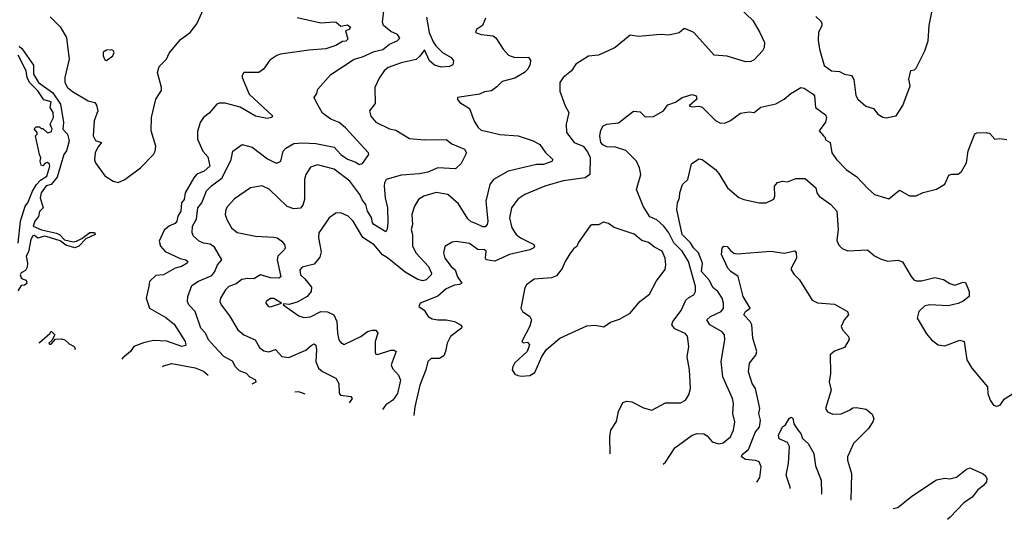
# Model space of a CAD drawing. Extents: x 1552033 to 1694788, y 811965 to 917215.
# Tile 456 of 632: x 1681256 to 1687141, y 825402 to 828391. Entities that reach past the tile are written whole.
import ezdxf

# ---------------------------------------------------------------- set-up
doc = ezdxf.new("R2010")
doc.units = 0

msp = doc.modelspace()

# ---------------------------------------------------------------- linework, layer by layer
at = {"layer": '0CON20XD'}
for points in [[(1686435, 827804.2), (1686493.6, 827816.4), (1686535, 827876.7), (1686578.8, 827995), (1686570, 828035), (1686583, 828087), (1686605, 828090), (1686615, 828100), (1686666.2, 828205), (1686685.8, 828265), (1686690.8, 828355), (1686732.9, 828565), (1686755, 828610), (1686783.3, 828635), (1686805, 828692.5), (1686825, 828706.7), (1686855, 828716.7), (1686965, 828740), (1687018.3, 828761.7), (1687033.6, 828776.4), (1687050, 828825), (1687075, 828860), (1687095, 828868.8), (1687155, 828877.5)], [(1681437.6, 828407.6), (1681497.6, 828347.6), (1681535.8, 828285), (1681544.1, 828215.9), (1681551.9, 828155), (1681525.9, 828045), (1681525.3, 828015), (1681542.1, 827985), (1681571, 827961), (1681665, 827905.8), (1681704.3, 827894.3), (1681715, 827880), (1681722.3, 827845), (1681701.6, 827785), (1681694.2, 827695), (1681708.6, 827668.6), (1681744.2, 827655), (1681722.2, 827627.8), (1681706.2, 827595), (1681702.6, 827552.6), (1681708.9, 827535), (1681765.7, 827455.7), (1681815, 827423.8), (1681845, 827417.5), (1681885, 827434.4), (1681978.1, 827505), (1682056.5, 827585), (1682066.4, 827605), (1682070, 827635), (1682041.6, 827725), (1682043, 827805), (1682069.4, 827915), (1682095, 827954.2), (1682103.1, 827966.9), (1682103.5, 827985), (1682080.6, 828075), (1682090.3, 828109.7), (1682132.9, 828155), (1682150.2, 828189.8), (1682217.1, 828272.9), (1682275, 828314.2), (1682315.3, 828365), (1682364.3, 828475.7)], [(1682644.7, 826212.8), (1682654.2, 826215.8), (1682670, 826225), (1682668, 826235), (1682629.2, 826255), (1682610.8, 826275), (1682569.1, 826289.1), (1682545, 826313.3), (1682527.4, 826347.4), (1682476.4, 826375), (1682419.6, 826435), (1682385, 826475.6), (1682366.4, 826515), (1682337.9, 826545), (1682305.4, 826645), (1682267.8, 826685), (1682258.9, 826705), (1682261.9, 826735), (1682285, 826801.4), (1682325, 826827.1), (1682405, 826861.2), (1682421.9, 826885), (1682437.6, 826925), (1682464.8, 826955), (1682420.6, 827030.6), (1682395, 827047.9), (1682355, 827053.7), (1682328.6, 827065), (1682295.7, 827095), (1682287.8, 827115), (1682289.5, 827155), (1682312.6, 827197.4), (1682320.9, 827265), (1682345.3, 827295), (1682372.2, 827367.8), (1682402.3, 827397.7), (1682465.2, 827444.8), (1682519.5, 827555), (1682529.2, 827605), (1682585, 827644.3), (1682645, 827628.9), (1682737.4, 827557.4), (1682785.7, 827534.3), (1682796.5, 827533.5), (1682816.7, 827545), (1682830.9, 827605), (1682847.3, 827622.7), (1682895, 827650.8), (1682946.2, 827653.8), (1683025, 827650), (1683135, 827627.6), (1683175, 827584.7), (1683215, 827556.8), (1683265, 827539.1), (1683285, 827524.5), (1683305, 827530), (1683343.3, 827585), (1683340, 827595), (1683204.1, 827744.1), (1683165.8, 827775.8), (1683115, 827794.6), (1683065, 827830.8), (1683030.8, 827895), (1683016.7, 827925), (1683031.7, 827948.3), (1683038, 827975), (1683115, 828063.1), (1683255.3, 828154.7), (1683305, 828168.5), (1683375, 828200.9), (1683427.2, 828212.8), (1683466.7, 828245), (1683511.4, 828265), (1683528.9, 828281.1), (1683515, 828301.9), (1683475, 828320), (1683429.6, 828355), (1683425.3, 828375.3), (1683436.1, 828475)], [(1685559.8, 828459.8), (1685636.9, 828385), (1685680, 828315), (1685707.5, 828255), (1685706.2, 828225), (1685696.4, 828205), (1685645, 828151.2), (1685625, 828140.9), (1685595, 828137.8), (1685485, 828172.5), (1685407.7, 828177.7), (1685285.6, 828315), (1685235, 828336.9), (1685225, 828335.8), (1685197.9, 828312.1), (1685135, 828298.7), (1685085, 828302.9), (1684955, 828290), (1684905, 828297.5), (1684815.7, 828225), (1684772.5, 828205), (1684715, 828177.5), (1684655, 828172), (1684580, 828125), (1684553.8, 828085), (1684504.6, 828045.4), (1684484.4, 828015), (1684485, 827962.5), (1684516, 827875), (1684538.8, 827835), (1684521.4, 827765), (1684524.3, 827715), (1684570.8, 827655), (1684623.2, 827633.2), (1684650.6, 827600.6), (1684665.4, 827565.4), (1684664.6, 827465), (1684635, 827444.1), (1684504.3, 827425.7), (1684393.8, 827395), (1684275, 827344.5), (1684232.6, 827317.4), (1684194.7, 827265.3), (1684183.3, 827205), (1684196.8, 827145), (1684223.2, 827105), (1684248.5, 827085), (1684328.8, 827045), (1684333.8, 827035), (1684328.8, 827025), (1684305, 827013.1), (1684183.4, 826986.6), (1684095, 826945.8), (1684045, 826953.2), (1684040.5, 826965), (1684045, 827005.7), (1684035, 827013.5), (1683995, 827015.9), (1683945, 827051.1), (1683865, 827064.4), (1683841.1, 827058.9), (1683797, 827033), (1683789.5, 826995), (1683796.9, 826965), (1683834, 826915), (1683859.1, 826895), (1683873, 826853), (1683898.1, 826815), (1683885, 826805.6), (1683855, 826802.5), (1683805, 826780.6), (1683755, 826737.5), (1683650, 826695), (1683642.5, 826675), (1683672.5, 826652.5), (1683696.7, 826615), (1683720.9, 826600.9), (1683754.5, 826594.5), (1683805.5, 826595.5), (1683855, 826584.4), (1683891.2, 826565), (1683898, 826555), (1683896, 826545), (1683830, 826495), (1683811.1, 826455), (1683801.9, 826405), (1683790.2, 826379.8), (1683765.5, 826364.5), (1683715, 826362.9), (1683694.4, 826345), (1683683.6, 826295), (1683646.8, 826205), (1683617.8, 826075), (1683611.8, 826022.6)], [(1683687.9, 828405), (1683703.8, 828313.8), (1683727.3, 828257.3), (1683742.9, 828235), (1683783.6, 828193.6), (1683834.3, 828165), (1683848, 828145), (1683845, 828121.2), (1683825, 828111.1), (1683775, 828107.1), (1683735, 828118.9), (1683704.7, 828145), (1683675, 828211.2), (1683647.4, 828172.6), (1683625, 828152.7), (1683535, 828133.4), (1683457.5, 828105), (1683434.3, 828085), (1683405, 828041.2), (1683378.1, 827985), (1683380.5, 827889.5), (1683347.1, 827845), (1683355, 827813.8), (1683385, 827777.1), (1683467.2, 827737.2), (1683505, 827728.8), (1683585, 827680.9), (1683675, 827672.7), (1683805, 827674.3), (1683838.4, 827648.4), (1683915, 827615.6), (1683926.9, 827595), (1683895, 827531.2), (1683861.4, 827498.6), (1683755, 827504), (1683695, 827478.4), (1683645, 827468.6), (1683535, 827460.8), (1683446, 827434), (1683436.2, 827415), (1683434.7, 827395), (1683440.3, 827325), (1683454, 827265), (1683455.4, 827175), (1683453, 827137), (1683445, 827122.5), (1683372.9, 827165), (1683364.7, 827174.7), (1683358.1, 827208.1), (1683335.3, 827245), (1683324.7, 827285), (1683302.3, 827312.3), (1683289.7, 827345), (1683230, 827425), (1683135, 827497.3), (1683035, 827522.7), (1682995, 827508.1), (1682966.4, 827465), (1682959.1, 827435), (1682958.2, 827315), (1682949.2, 827280.8), (1682935, 827263.8), (1682895, 827258.9), (1682855, 827273.8), (1682747.3, 827377.3), (1682705, 827396.7), (1682635, 827385.7), (1682540.6, 827319.4), (1682497.2, 827272.8), (1682488.1, 827255), (1682484.4, 827225), (1682493.1, 827195), (1682521.4, 827145), (1682556.7, 827116.7), (1682665, 827096), (1682775, 827090.3), (1682795, 827084.7), (1682822.5, 827065), (1682838.1, 827045), (1682842.2, 827025), (1682838.9, 827015), (1682798.9, 826975), (1682794.7, 826955), (1682817, 826853), (1682805.5, 826844.5), (1682755, 826846.7), (1682695.8, 826864.2), (1682655, 826839.5), (1682618.2, 826841.8), (1682584.1, 826835.9), (1682549.3, 826810.7), (1682505, 826793.6), (1682485.7, 826774.3), (1682455.5, 826725), (1682452.5, 826705), (1682459.2, 826685), (1682509.5, 826619.5), (1682560.6, 826535), (1682595.3, 826505.3), (1682664.3, 826475), (1682688.6, 826428.6), (1682715, 826408.9), (1682745, 826404.5), (1682785, 826416.9), (1682822.9, 826375), (1682865, 826370), (1682967, 826413), (1682998.9, 826441.1), (1683015, 826452.5), (1683025, 826443.3), (1683030.7, 826415), (1683026.8, 826345), (1683041.2, 826305), (1683065, 826285.4), (1683145.5, 826245.5), (1683164.3, 826215), (1683165.6, 826155.6), (1683174.2, 826145), (1683235.6, 826135.6), (1683243.8, 826125), (1683224.8, 826098.7)], [(1682915, 828402.9), (1683055, 828371.4), (1683135, 828378), (1683147.1, 828375), (1683175, 828351.2), (1683215, 828359.6), (1683232.5, 828345), (1683225, 828331.2), (1683202.5, 828325), (1683216.4, 828273.6), (1683205, 828262.5), (1683185, 828261.2), (1683145, 828236.7), (1683085, 828215.6), (1682985, 828209.1), (1682814.6, 828185.4), (1682792.6, 828177.4), (1682751.8, 828148.2), (1682712.5, 828095), (1682686.2, 828075), (1682595, 828073.8), (1682585, 828057.5), (1682585.6, 828045), (1682627.5, 827945), (1682767.5, 827815), (1682762.5, 827805), (1682735, 827799.2), (1682665, 827813.5), (1682573.1, 827866.9)], [(1684040.7, 828399.3), (1684022.5, 828355), (1683987, 828333), (1683980, 828315), (1684015, 828302.9), (1684086.7, 828295), (1684102.4, 828282.4), (1684145, 828214.2), (1684178, 828178), (1684214.4, 828164.4), (1684297, 828167), (1684308.1, 828148.1), (1684306.9, 828125), (1684293.1, 828095), (1684272.5, 828075), (1684215, 828040), (1684140, 828020), (1684108.3, 827988.3), (1684076.7, 827965), (1684035, 827959.1), (1684005, 827944.4), (1683872.5, 827925), (1683873.3, 827913.3), (1683887.5, 827895), (1683945, 827860), (1683973.2, 827783.2), (1683995.8, 827745), (1684015, 827730.6), (1684059.4, 827719.4), (1684125, 827704.6), (1684235, 827696.8), (1684325.3, 827665.3), (1684364, 827644), (1684397.6, 827597.6), (1684442.5, 827555), (1684436.9, 827543.1), (1684386.7, 827525), (1684345, 827524.4), (1684175, 827485.4), (1684087.1, 827435), (1684065.4, 827404.6), (1684042, 827305), (1684054.5, 827185), (1684050.9, 827165), (1684038.2, 827151.8), (1684025, 827150.9), (1683981.6, 827171.6), (1683955, 827181.6), (1683935, 827198.5), (1683878.9, 827288.9), (1683815, 827344.5), (1683745, 827357.3), (1683671.2, 827335), (1683640, 827315), (1683615.5, 827274.5), (1683600, 827225), (1683604.5, 827165), (1683595.4, 827135), (1683604, 827105), (1683604.2, 827035), (1683624.8, 826994.8), (1683699.6, 826915), (1683717.5, 826875), (1683715.6, 826865), (1683685, 826834.7), (1683665, 826828.7), (1683635, 826836.9), (1683560, 826880), (1683455, 826966.8), (1683424.1, 826984.1), (1683375, 827044.7), (1683307.5, 827087.5), (1683248.1, 827185), (1683220, 827215), (1683175.6, 827235.6), (1683145, 827232.9), (1683105.8, 827205), (1683044.3, 827115), (1683040.9, 827085), (1683058, 827002), (1683049.5, 826970.5), (1683015, 826928.9), (1682945, 826910.6), (1682930, 826895), (1682933.5, 826865), (1682961.2, 826841.2), (1683000.9, 826790.9), (1682998.2, 826765), (1682975, 826734.6), (1682915, 826700), (1682865, 826687.5), (1682835, 826690), (1682830, 826685), (1682925, 826620), (1682955, 826608.6), (1682995, 826612.5), (1683055, 826644.7), (1683095, 826642.7), (1683133.3, 826625), (1683151.6, 826585), (1683155.5, 826515.5), (1683164.3, 826475), (1683175, 826458.8), (1683195, 826447.5), (1683295, 826495.4), (1683335.2, 826524.8), (1683365, 826534.1), (1683385, 826532.7), (1683397.5, 826515), (1683381.5, 826465), (1683381.3, 826401.3), (1683385, 826388.8), (1683395, 826387.1), (1683475, 826412.9), (1683495, 826414.3), (1683506.4, 826406.4), (1683476.5, 826325), (1683484.6, 826304.6), (1683520, 826265), (1683532.2, 826235), (1683513.6, 826155), (1683486.7, 826115), (1683445, 826085.8), (1683424.8, 826059.4)], [(1686015, 828410), (1686043, 828383), (1686049.3, 828369.3), (1686050, 828355), (1686030.8, 828315), (1686028.3, 828268.3), (1686035.6, 828215), (1686065, 828116.7), (1686107.5, 828085), (1686155, 828081.2), (1686185, 828063.8), (1686227.3, 828057.3), (1686242.3, 828032.3), (1686252.9, 827937.1), (1686264.5, 827915), (1686313.5, 827873.5), (1686359.5, 827859.5), (1686385, 827824.5), (1686415, 827808), (1686435, 827804.2)], [(1681252.9, 828232.9), (1681268.1, 828218.1), (1681337.8, 828117.8), (1681338.5, 828065), (1681368.2, 828015), (1681455, 827952.5), (1681500, 827885), (1681518.2, 827775), (1681513.5, 827735), (1681540.9, 827705), (1681551.3, 827665), (1681534.8, 827605.2), (1681519.2, 827585), (1681480.6, 827449.4), (1681444.7, 827405.3), (1681413.8, 827396.2), (1681385, 827354), (1681379.2, 827325), (1681396.2, 827265), (1681375, 827242.5), (1681367.7, 827212.3), (1681345.6, 827185), (1681336, 827155), (1681386.7, 827133.3), (1681475, 827114.5), (1681495, 827104.5), (1681523.5, 827073.5), (1681575, 827061.9), (1681595, 827065.3), (1681627.5, 827082.5), (1681675, 827116.8), (1681698.1, 827118.1), (1681705.5, 827115), (1681706.4, 827105), (1681650.6, 827079.4), (1681610, 827035), (1681585, 827026.6), (1681531.5, 827041.5), (1681497.6, 827067.6), (1681415, 827092.9), (1681405, 827095.4), (1681365, 827084.4), (1681345, 827099.1), (1681335, 827097.3), (1681321.8, 827075), (1681308.2, 827001.8), (1681293.8, 826975), (1681303.6, 826935), (1681300.4, 826909.6), (1681290.2, 826889.8), (1681265, 826875.7), (1681258.6, 826865), (1681265, 826846.2), (1681277.5, 826837.5), (1681295, 826833.3), (1681297.7, 826812.3), (1681285, 826802.5), (1681265, 826800), (1681245, 826768)], [(1681775, 828147.5), (1681812, 828175), (1681820, 828195), (1681815, 828206.7), (1681805, 828211.2), (1681775, 828208.8), (1681755, 828196.7), (1681754.5, 828174.5), (1681765, 828150), (1681775, 828147.5)], [(1681246.5, 827053.5), (1681260, 827185), (1681289.2, 827275), (1681305.4, 827295), (1681332.9, 827365), (1681355.8, 827405), (1681379.7, 827430.3), (1681417.9, 827455), (1681436.7, 827515), (1681435, 827526.7), (1681423, 827537), (1681407.7, 827532.3), (1681395, 827516.7), (1681385, 827520), (1681378.8, 827545), (1681383.3, 827565), (1681374, 827585), (1681350, 827695), (1681360, 827705), (1681360, 827715), (1681343, 827737), (1681355, 827750), (1681375, 827750), (1681385, 827740), (1681395, 827740), (1681423, 827713), (1681445, 827720), (1681450, 827735), (1681438.9, 827765), (1681457.3, 827805), (1681455.5, 827834.5), (1681438.1, 827865), (1681445, 827900), (1681400.3, 827910.3), (1681363.6, 827965), (1681314.4, 828014.4), (1681301.5, 828045), (1681295.6, 828085.6), (1681247.5, 828177.5)], [(1684785.2, 825793.1), (1684782.5, 825895), (1684788.8, 825935), (1684823.9, 825986.1), (1684834.2, 826045.8), (1684860, 826100), (1684885, 826108.8), (1684915, 826103.8), (1684985, 826068), (1685035, 826053.8), (1685115, 826098.6), (1685205, 826098.1), (1685235.7, 826115), (1685255, 826146.7), (1685264.3, 826185), (1685260, 826295), (1685244.5, 826374.5), (1685254.4, 826435), (1685246.4, 826496.4), (1685232.9, 826512.9), (1685171.4, 826541.4), (1685154.6, 826565), (1685158.8, 826585), (1685209.7, 826650.3), (1685237.8, 826712.2), (1685255, 826729.1), (1685285.7, 826745), (1685296, 826764), (1685294.6, 826795), (1685253.6, 826945), (1685215, 827006.4), (1685165.3, 827055.3), (1685135.9, 827115), (1685105, 827154.7), (1685063.1, 827193.1), (1685021.7, 827211.7), (1684983.3, 827275), (1684941.8, 827375), (1684968.6, 827465), (1684960.6, 827505), (1684942.5, 827545), (1684878.3, 827608.3), (1684817.7, 827627.7), (1684765, 827629.2), (1684741.1, 827641.1), (1684728.8, 827655), (1684723.3, 827695), (1684729.5, 827730.5), (1684743.3, 827755), (1684766.2, 827766.2), (1684835, 827773.8), (1684925, 827843.3), (1684965, 827838.8), (1684995, 827808.8), (1685045, 827810.8), (1685103.9, 827846.1), (1685129.3, 827880.7), (1685175, 827898), (1685215, 827925.8), (1685275, 827942.5), (1685300, 827935), (1685304, 827915), (1685257.5, 827875), (1685275, 827869.4), (1685315, 827872.7), (1685335, 827868.1), (1685415, 827788), (1685445, 827772.5), (1685475, 827774.2), (1685505, 827788), (1685565, 827832), (1685615, 827838.6), (1685645, 827835.8), (1685685, 827867.8), (1685775, 827886.9), (1685825.4, 827914.6), (1685865, 827949.4), (1685925, 827985.8), (1685945, 827981.2), (1685998.8, 827945), (1686006.7, 827935), (1686013.3, 827865), (1686071.4, 827821.4), (1686077.5, 827805), (1686073, 827777), (1686033.8, 827725), (1686060, 827695), (1686070, 827685), (1686071.7, 827671.7), (1686100, 827655), (1686110, 827595), (1686138.6, 827555), (1686195, 827494.2), (1686260.2, 827450.2), (1686325, 827380), (1686365.6, 827345.6), (1686450.7, 827319.3), (1686515, 827370), (1686575, 827336), (1686615, 827336), (1686655, 827356.2), (1686735, 827376.2), (1686785, 827406.7), (1686809.5, 827460.5), (1686825, 827467.5), (1686865, 827466), (1686885, 827482), (1686914.4, 827535), (1686924.6, 827605.4), (1686965, 827707.5), (1686976.7, 827713.3), (1687035, 827716.7), (1687055, 827710), (1687085, 827676.7), (1687115, 827680), (1687155, 827673.3)], [(1682573.1, 827866.9), (1682485, 827891.5), (1682447.9, 827892.1), (1682433.8, 827885), (1682388.2, 827831.8), (1682355, 827806.4), (1682334, 827775), (1682318.1, 827721.9), (1682318.4, 827675), (1682349.6, 827605), (1682380, 827570), (1682392.3, 827515), (1682358.9, 827485), (1682315, 827465.9), (1682297.3, 827445), (1682244.1, 827355), (1682238, 827315), (1682223, 827295), (1682218.1, 827245), (1682200.5, 827215), (1682194.7, 827185), (1682185, 827171.8), (1682151.8, 827158.2), (1682118.9, 827131.1), (1682089.6, 827065), (1682098.5, 827035), (1682125, 827004), (1682215, 826962.2), (1682248.8, 826955), (1682261.2, 826945), (1682256.2, 826935), (1682223.1, 826915), (1682185.4, 826904.6), (1682115.9, 826864.1), (1682070.3, 826859.7), (1682032, 826825), (1682027.5, 826795), (1682012.7, 826725), (1682031.8, 826665), (1682129.2, 826609.2), (1682178.8, 826568.8), (1682245.3, 826465), (1682248.7, 826441.3), (1682225, 826435.3), (1682135, 826467.2), (1682055, 826470.9), (1681995, 826458.4), (1681937.5, 826435), (1681917.5, 826405), (1681871.5, 826368.5), (1681867.3, 826360.7)], [(1685101.4, 825732.4), (1685115.5, 825744.5), (1685171.1, 825828.9), (1685276, 825905), (1685305, 825915.7), (1685345, 825913.8), (1685365, 825901.2), (1685395, 825866.2), (1685435, 825854), (1685461.2, 825858.8), (1685504.6, 825895.4), (1685522.9, 825935), (1685530.6, 825985), (1685517.8, 826035), (1685521.9, 826095), (1685516.9, 826125), (1685458.5, 826255), (1685449.1, 826345), (1685470, 826475), (1685468.6, 826505), (1685454, 826524), (1685380.6, 826565), (1685362.9, 826595), (1685384.2, 826615), (1685448, 826645), (1685462.8, 826665), (1685463.5, 826695), (1685454.3, 826724.3), (1685429.3, 826765), (1685398.5, 826788.5), (1685379.8, 826829.8), (1685331.4, 826885), (1685336.2, 826935), (1685314, 826995), (1685283.8, 827025), (1685265.9, 827055.9), (1685214.7, 827105), (1685184.2, 827255), (1685187.1, 827295), (1685199.2, 827325), (1685202, 827355), (1685217.5, 827405), (1685250, 827435), (1685271.7, 827528.3), (1685315, 827557.5), (1685335, 827554), (1685414.3, 827495), (1685435, 827470.8), (1685485.7, 827385), (1685555, 827326.9), (1685585, 827314.2), (1685675, 827294.3), (1685717.5, 827295), (1685763.2, 827316.8), (1685769.5, 827335), (1685767.4, 827395), (1685785, 827417.3), (1685815, 827425.5), (1685845, 827420), (1685895, 827441.4), (1685951.6, 827441.6), (1686013.5, 827385), (1686019.4, 827355), (1686034.5, 827334.5), (1686105, 827285.6), (1686139.4, 827245), (1686147.1, 827135), (1686140.3, 827070.3), (1686150.9, 827040.9), (1686171.7, 827021.7), (1686205, 827008), (1686323.2, 827013.2), (1686365, 826977.1), (1686405, 826958), (1686445, 826946.2), (1686505, 826951.2), (1686532.3, 826942.3), (1686584.2, 826854.2), (1686600, 826835), (1686615, 826828), (1686645, 826828.6), (1686725, 826848.6), (1686777.3, 826837.3), (1686815, 826812), (1686845, 826802), (1686895, 826820), (1686909.3, 826819.3), (1686930, 826765), (1686930, 826735), (1686895, 826706.2), (1686865, 826692), (1686805, 826678.9), (1686695, 826685.5), (1686665, 826678.6), (1686629.2, 826645), (1686620, 826605), (1686675, 826511.2), (1686705.8, 826475.8), (1686745, 826446.2), (1686785, 826438.8), (1686875, 826472.5), (1686900, 826465), (1686916, 826355), (1686946.2, 826305), (1687040, 826195), (1687043.3, 826155), (1687056.2, 826115), (1687076.2, 826083.8), (1687095, 826079.2), (1687116.2, 826085), (1687140.3, 826119.7), (1687195, 826156.2)], [(1684255, 826257.5), (1684305, 826262.5), (1684335, 826280), (1684376.2, 826375), (1684405, 826416.7), (1684484.3, 826485.7), (1684645, 826558.8), (1684695, 826563.3), (1684746.4, 826553.6), (1684788, 826582), (1684841.7, 826598.3), (1684905, 826634), (1684963.3, 826705), (1685020.5, 826749.5), (1685061.2, 826828.8), (1685114.1, 826895.9), (1685118.6, 826925), (1685114.3, 826965), (1685095, 827005.5), (1685050, 827030), (1685015, 827058.6), (1684975, 827069.2), (1684928, 827108), (1684808.3, 827148.3), (1684775, 827171.2), (1684745, 827178.8), (1684715, 827164.2), (1684675, 827163.3), (1684665, 827156.7), (1684593.8, 827055), (1684585, 827033.3), (1684568.3, 827021.7), (1684545, 826990), (1684515.8, 826945), (1684498.4, 826901.6), (1684465, 826858.6), (1684435, 826845.6), (1684331.3, 826838.7), (1684286, 826805), (1684275, 826787.5), (1684251.4, 826665), (1684262, 826645), (1684304.2, 826614.2), (1684315.8, 826595), (1684305, 826556.7), (1684257.5, 826465), (1684265, 826457.5), (1684291.7, 826461.7), (1684302.5, 826445), (1684290, 826405), (1684215, 826337.5), (1684202.5, 826315), (1684200, 826295), (1684215, 826270), (1684233, 826263), (1684255, 826257.5)], [(1685662.1, 825624.8), (1685678.7, 825651.3), (1685687.1, 825715), (1685675.8, 825745), (1685654.5, 825754.5), (1685595, 825759.4), (1685570, 825775), (1685575, 825788.8), (1685611.4, 825818.6), (1685653.4, 825925), (1685677.9, 825952.1), (1685684.2, 825995), (1685674.7, 826034.7), (1685680.5, 826065), (1685653.8, 826183.8), (1685633.6, 826215), (1685611.2, 826285), (1685617.3, 826335), (1685655.7, 826384.3), (1685661.6, 826405), (1685637.8, 826485), (1685631.1, 826565), (1685621.2, 826585), (1685584.5, 826625), (1685593.5, 826645), (1685622.5, 826665), (1685579.6, 826735), (1685550, 826855), (1685506.5, 826885), (1685488.5, 826905), (1685450, 826985), (1685455, 827023.3), (1685465, 827035.6), (1685485, 827034), (1685505, 827010), (1685524.6, 826994.6), (1685545, 826989.4), (1685745, 827006), (1685825, 826994.4), (1685888, 827008), (1685896.2, 826995), (1685898, 826965), (1685866.7, 826905), (1685867.5, 826895), (1685885.8, 826865.8), (1685915.8, 826835), (1685992.6, 826712.6), (1686025, 826696.9), (1686125, 826689.4), (1686204, 826645), (1686208.8, 826625), (1686183.3, 826595), (1686166.2, 826555), (1686173.8, 826535), (1686210, 826495), (1686213, 826477), (1686185, 826430), (1686125, 826408), (1686100.8, 826385), (1686101.4, 826275), (1686094.4, 826225), (1686106.9, 826175), (1686073.1, 826065), (1686084.7, 826044.7), (1686115, 826031.5), (1686165, 826032.5), (1686215, 826055.6), (1686235, 826068.1), (1686255, 826071.4), (1686315, 826060), (1686350.6, 826030.6), (1686360.6, 826005), (1686355.6, 825985), (1686328.8, 825945), (1686239.2, 825855), (1686203.1, 825775), (1686203.8, 825755), (1686227.3, 825675), (1686223.4, 825515.6)], [(1682755, 826673.3), (1682820, 826695), (1682775, 826723.3), (1682755, 826723.3), (1682730, 826705), (1682727.5, 826695), (1682742.5, 826675), (1682755, 826673.3)], [(1681370.1, 826459.4), (1681375, 826460), (1681436.4, 826513.6), (1681445, 826527.5), (1681466.7, 826505), (1681448.3, 826471.7), (1681430, 826455), (1681435, 826450), (1681445, 826450), (1681470.7, 826479.3), (1681505, 826481.2), (1681525, 826476), (1681551.4, 826451.4), (1681582.5, 826435), (1681586.7, 826423.3), (1681583.3, 826416.9)], [(1682109.2, 826315.9), (1682115, 826320.6), (1682165, 826334.5), (1682305, 826308.2), (1682355, 826287.5), (1682381.9, 826264.5)], [(1682962.7, 826150.3), (1682925, 826165.3), (1682900.5, 826162.5)], [(1685860.5, 825586.7), (1685860, 825595), (1685837.4, 825665), (1685851.2, 825735), (1685856.4, 825836.4), (1685845, 825860.8), (1685795, 825882.5), (1685791.5, 825905), (1685814.2, 825955), (1685834, 825966), (1685854.6, 826005), (1685865, 826012.7), (1685876.6, 826006.6), (1685882.6, 825972.6), (1685910.5, 825930.5), (1685924.7, 825914.7), (1685935, 825885.7), (1685968.5, 825855), (1686001.9, 825795), (1686011.7, 825721.7), (1686045.6, 825635), (1686047.5, 825555), (1686047.1, 825550.3)], [(1686476.7, 825465.6), (1686505, 825471.9), (1686588.9, 825541.1), (1686735, 825638.6), (1686785, 825646.9), (1686815.6, 825644.4), (1686855, 825654.3), (1686915, 825701.2), (1686935, 825708.8), (1687015, 825673.8), (1687030.6, 825660.6), (1687036.5, 825645), (1687034.2, 825625), (1687016.3, 825603.7), (1686982.1, 825577.9), (1686948.9, 825535), (1686899.1, 825500.9), (1686816.4, 825413.6), (1686801.2, 825401.6)]]:
    msp.add_lwpolyline(points, dxfattribs=at)

doc.saveas('drawing.dxf')
